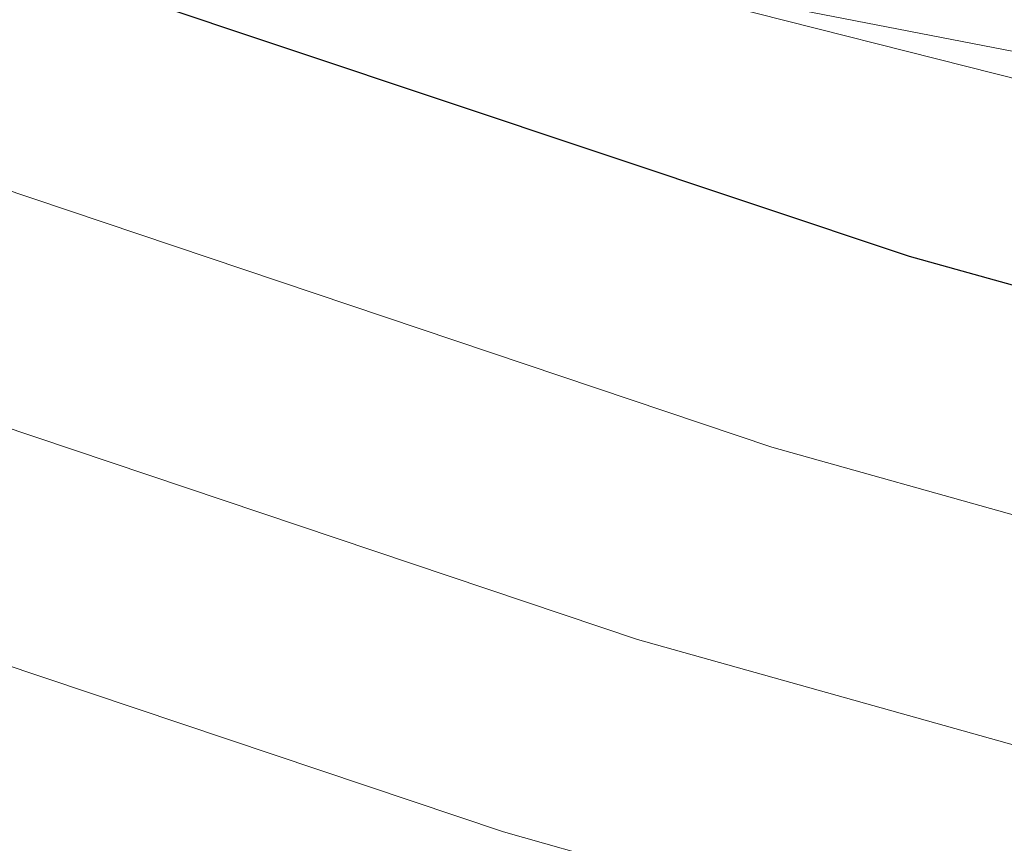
# Model space of a CAD drawing. Extents: x 1926935 to 1928139, y 199322 to 200300.
# Tile 543 of 656: x 1927613.62 to 1927618.6, y 199607.21 to 199611.37. Entities that reach past the tile are written whole.
import ezdxf

# ---------------------------------------------------------------- set-up
doc = ezdxf.new("R2010")
doc.units = 0
doc.header["$MEASUREMENT"] = 0
doc.linetypes.add('DGN Style 2', pattern=[14.030763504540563, 8.418458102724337, -5.612305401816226])
doc.linetypes.add('DGN Style 3', pattern=[19.64306890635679, 14.03076350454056, -5.612305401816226])
for name, color, linetype, lineweight in [('DT_X_Contour_Major', 132, 'DGN Style 3', 30), ('DT_X_Contour_Minor', 136, 'DGN Style 3', 0), ('DT_X_Terrain_Ground_Line', 92, 'DGN Style 3', 13), ('SV_X_Toe_of_Slope', 193, 'DGN Style 2', 0)]:
    doc.layers.add(name, color=color, linetype=linetype, lineweight=lineweight)

# ---------------------------------------------------------------- blocks, each defined once
blk = doc.blocks.new('*U2117', base_point=(1927600.1255, 199832.7095, 682.6088333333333))
at = {"layer": 'DT_X_Contour_Major', "elevation": 680.0000000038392, "flags": 128}
blk.add_lwpolyline([(1927642.007924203, 199604.0119750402), (1927622.277120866, 199609.0113233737), (1927618.117292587, 199610.1733373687), (1927614.093866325, 199611.5168014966), (1927610.206842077, 199613.0417157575), (1927606.456219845, 199614.7480801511), (1927589.271587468, 199623.1344976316), (1927589.082197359, 199623.4462624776), (1927589.041786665, 199623.5099564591), (1927589.001721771, 199623.5674248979), (1927588.962002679, 199623.6186677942), (1927588.922629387, 199623.6636851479), (1927588.818095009, 199623.7754307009), (1927588.777628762, 199623.8378474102), (1927588.734630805, 199623.9412883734), (1927588.689101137, 199624.0857535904), (1927588.641039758, 199624.2712430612), (1927588.509500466, 199624.8205806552), (1927588.448847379, 199624.995790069), (1927588.365542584, 199625.1094151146), (1927588.259586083, 199625.1614557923), (1927588.130977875, 199625.1519121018), (1927587.757820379, 199625.0443497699), (1927587.473187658, 199625.1699599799), (1927586.89915762, 199625.6274623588), (1927586.035730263, 199626.4168569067), (1927584.882905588, 199627.5381436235), (1927581.422843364, 199630.9707644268), (1927580.258302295, 199632.3015743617), (1927579.359725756, 199633.719538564), (1927578.727113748, 199635.2246570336), (1927578.360466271, 199636.8169297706), (1927577.384905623, 199643.6397721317), (1927577.262206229, 199644.4781007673), (1927577.248866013, 199644.5270888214), (1927577.247957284, 199644.5380283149), (1927577.249050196, 199644.5471924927), (1927577.26306575, 199644.5719179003), (1927583.126296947, 199654.0010588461), (1927583.53979325, 199655.6609987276), (1927583.682506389, 199656.1120341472), (1927583.933433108, 199656.7537375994), (1927584.292573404, 199657.5861090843), (1927584.759927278, 199658.6091486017), (1927586.150489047, 199661.5914780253), (1927586.572073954, 199662.8712644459), (1927586.793907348, 199664.4738766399), (1927586.81598923, 199666.3993146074), (1927586.638319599, 199668.6475783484), (1927585.898198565, 199675.0733826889), (1927585.71963386, 199677.3572672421), (1927585.73903052, 199679.3895676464), (1927585.956388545, 199681.1702839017), (1927586.371707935, 199682.699416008), (1927587.743174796, 199686.4416560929), (1927588.154214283, 199687.827324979), (1927588.3587326, 199689.1776515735), (1927588.356729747, 199690.4926358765), (1927588.148205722, 199691.772277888), (1927586.693210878, 199697.6614752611), (1927586.752300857, 199704.5621669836), (1927586.770954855, 199705.9169347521), (1927586.801592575, 199707.023798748), (1927586.844214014, 199707.8827589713), (1927586.898819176, 199708.4938154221), (1927587.181605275, 199710.766970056), (1927584.534176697, 199712.9952252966), (1927583.909472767, 199713.5410406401), (1927583.169973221, 199714.2235201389), (1927582.315678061, 199715.0426637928), (1927581.346587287, 199715.9984716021), (1927576.556307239, 199720.777791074), (1927566.315665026, 199720.921295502), (1927564.367748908, 199720.957961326), (1927562.912847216, 199721.0064569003), (1927561.95095995, 199721.0667822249), (1927561.482087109, 199721.1389372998), (1927560.444380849, 199721.5032637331), (1927559.950844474, 199721.3910034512), (1927559.761800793, 199721.3882113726), (1927559.406185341, 199721.4279466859), (1927558.883998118, 199721.5102093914), (1927558.195239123, 199721.6349994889), (1927556.136452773, 199722.0244762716), (1927555.409920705, 199722.155292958), (1927554.774414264, 199722.25563543), (1927554.229933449, 199722.3255036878), (1927553.776478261, 199722.3648977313), (1927552.688631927, 199722.4293162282), (1927552.17472377, 199722.4433452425), (1927551.448884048, 199722.4371184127), (1927550.511112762, 199722.4106357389), (1927549.361409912, 199722.363897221), (1927546.012960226, 199722.2122533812), (1927544.600023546, 199722.148887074), (1927542.872550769, 199722.0725210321), (1927540.830541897, 199721.9831552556), (1927538.473996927, 199721.8807897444), (1927531.770495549, 199721.5904820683), (1927529.396679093, 199721.5094889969), (1927527.302855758, 199721.4842405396), (1927525.489025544, 199721.5147366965), (1927523.955188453, 199721.6009774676), (1927520.23828037, 199721.9052790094), (1927518.791267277, 199721.9415773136), (1927517.237909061, 199721.8222460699), (1927515.578205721, 199721.5472852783), (1927513.812157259, 199721.1166949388), (1927508.960901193, 199719.7609479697), (1927507.221676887, 199719.2571590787), (1927505.642446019, 199718.7626026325), (1927504.223208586, 199718.2772786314), (1927502.963964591, 199717.8011870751), (1927499.819305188, 199716.5439195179), (1927498.726367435, 199716.1006872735), (1927497.80604873, 199715.7139412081), (1927497.058349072, 199715.3836813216), (1927496.483268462, 199715.1099076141), (1927495.1798789, 199714.4551592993), (1927494.719553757, 199714.1976354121), (1927494.316120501, 199713.9161249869), (1927493.969579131, 199713.6106280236), (1927493.679929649, 199713.2811445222), (1927492.983386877, 199712.370539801), (1927492.655065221, 199712.0178919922), (1927492.192507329, 199711.6429021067), (1927491.595713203, 199711.2455701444), (1927490.864682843, 199710.8258961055), (1927488.736286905, 199709.6769758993), (1927487.816139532, 199709.16162046), (1927486.651994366, 199708.4772442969), (1927485.243851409, 199707.6238474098), (1927483.591710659, 199706.601429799), (1927478.860671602, 199703.6496218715), (1927477.231045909, 199702.6351177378), (1927475.890448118, 199701.8054612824), (1927474.838878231, 199701.1606525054), (1927474.076336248, 199700.7006914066), (1927472.428261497, 199699.7205920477), (1927471.864756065, 199699.3635369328), (1927471.410295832, 199699.0274461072), (1927471.064880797, 199698.7123195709), (1927470.828510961, 199698.4181573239), (1927470.343584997, 199697.6616770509), (1927470.079105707, 199697.3719628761), (1927469.649362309, 199697.0701805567), (1927469.054354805, 199696.7563300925), (1927468.294083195, 199696.4304114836), (1927466.04634009, 199695.5452043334), (1927465.277934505, 199695.2453785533), (1927464.658525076, 199695.0098065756), (1927464.188111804, 199694.8384884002), (1927463.866694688, 199694.7314240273), (1927463.208243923, 199694.5315907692), (1927462.984665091, 199694.4715481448), (1927462.807766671, 199694.4412952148), (1927462.677548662, 199694.4408319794), (1927462.594011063, 199694.4701584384), (1927462.433484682, 199694.5880819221), (1927462.266159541, 199694.6932625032), (1927461.8845789, 199694.9203616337), (1927461.288742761, 199695.2693793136), (1927460.478651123, 199695.740315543), (1927458.032732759, 199697.158703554), (1927457.148360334, 199697.6519608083), (1927456.329681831, 199698.067941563), (1927455.57669725, 199698.4066458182), (1927454.889406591, 199698.6680735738), (1927453.144223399, 199699.2621789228), (1927452.300194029, 199699.5772185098), (1927451.076993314, 199700.0767582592), (1927449.474621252, 199700.7607981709), (1927447.493077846, 199701.629338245), (1927441.703400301, 199704.1914453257), (1927439.697366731, 199705.0775725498), (1927438.021524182, 199705.8143739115), (1927436.675872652, 199706.4018494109), (1927435.660412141, 199706.839999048), (1927433.392772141, 199707.8092969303), (1927432.577483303, 199708.0577880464), (1927431.832346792, 199708.0762879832), (1927431.157362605, 199707.8647967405), (1927430.552530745, 199707.4233143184), (1927429.033182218, 199705.9393729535), (1927428.134121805, 199705.1009997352), (1927426.576451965, 199703.6988361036), (1927424.360172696, 199701.732882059), (1927421.485283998, 199699.2031376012), (1927412.940768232, 199691.7054318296), (1927410.025180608, 199689.141381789), (1927407.686804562, 199687.072510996), (1927405.925640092, 199685.4988194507), (1927404.7416872, 199684.4203071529), (1927402.354094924, 199682.2045133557), (1927401.434632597, 199681.4240057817), (1927400.466939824, 199680.7443284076), (1927399.451016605, 199680.1654812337), (1927398.38686294, 199679.6874642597), (1927395.484812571, 199678.5471925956), (1927393.867815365, 199677.6597651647), (1927391.193361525, 199675.8526866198), (1927387.46145105, 199673.1259569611), (1927382.67208394, 199669.4795761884), (1927368.490496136, 199658.5296926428), (1927363.712561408, 199654.841846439), (1927360.014948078, 199651.9907204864), (1927357.397656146, 199649.9763147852), (1927355.860685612, 199648.7986293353), (1927353.202526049, 199646.7737618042), (1927352.120016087, 199645.9270991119), (1927350.866105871, 199644.9057616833), (1927349.4407954, 199643.7097495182), (1927347.844084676, 199642.3390626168), (1927343.35765574, 199638.4509978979), (1927341.806372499, 199637.1116956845), (1927340.51734448, 199636.009837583), (1927339.490571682, 199635.1454235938), (1927338.726054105, 199634.5184537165), (1927337.037014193, 199633.1631261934), (1927336.330730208, 199632.6084910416), (1927335.478658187, 199631.9610812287), (1927334.480798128, 199631.2208967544), (1927333.337150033, 199630.3879376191), (1927327.659953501, 199626.2843207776)], dxfattribs=at)
at = {"layer": 'DT_X_Contour_Minor', "flags": 128}
for points, elevation in [([(1927643.442556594, 199604.7894557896), (1927616.352313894, 199611.6535229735), (1927615.83220839, 199612.4938632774), (1927609.555166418, 199622.5524922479), (1927609.813632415, 199623.6236854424), (1927609.879320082, 199623.9339819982), (1927609.965611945, 199624.4057888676), (1927610.072508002, 199625.0391060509), (1927610.200008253, 199625.8339335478), (1927610.567481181, 199628.1688206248), (1927610.695278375, 199629.3203117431), (1927610.803065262, 199631.0236197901), (1927610.890841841, 199633.2787447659), (1927610.958608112, 199636.0856866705), (1927611.165444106, 199647.167014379), (1927611.208340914, 199649.5824938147), (1927611.241328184, 199651.553059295), (1927611.264405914, 199653.0787108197), (1927611.312733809, 199656.5538962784), (1927611.26605344, 199658.1106203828), (1927611.089766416, 199660.174403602), (1927610.783872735, 199662.7452459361), (1927610.348372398, 199665.8231473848), (1927609.014229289, 199674.7069634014), (1927608.567994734, 199677.7029940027), (1927608.229898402, 199680.0282237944), (1927607.999940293, 199681.6826527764), (1927607.878120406, 199682.6662809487), (1927607.69745167, 199684.3948883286), (1927607.626530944, 199684.9791250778), (1927607.549270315, 199685.4353797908), (1927607.465669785, 199685.7636524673), (1927607.375729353, 199685.9639431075), (1927607.127434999, 199686.3274087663), (1927606.977103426, 199686.7837248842), (1927606.712329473, 199687.8800739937), (1927606.333113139, 199689.6164560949), (1927605.839454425, 199691.9928711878), (1927603.268681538, 199704.5762186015), (1927604.104660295, 199712.9087667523), (1927604.267044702, 199714.4983653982), (1927604.395921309, 199715.6960692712), (1927604.491290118, 199716.5018783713), (1927604.553151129, 199716.9157926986), (1927604.763650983, 199717.9329717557), (1927603.104746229, 199719.0941958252), (1927602.798105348, 199719.3059315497), (1927602.481623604, 199719.5224937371), (1927602.155300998, 199719.7438823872), (1927601.271986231, 199720.3406874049), (1927600.791592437, 199720.687810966), (1927600.012897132, 199721.281577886), (1927598.935900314, 199722.1219881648), (1927597.560601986, 199723.2090418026), (1927590.446506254, 199728.8574599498), (1927586.809410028, 199728.9624803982), (1927586.002333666, 199729.0078345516), (1927585.139860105, 199729.0988882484), (1927584.221989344, 199729.2356414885), (1927583.248721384, 199729.4180942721), (1927580.579477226, 199729.9655677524), (1927579.433170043, 199730.1556366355), (1927577.996181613, 199730.3152381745), (1927576.268511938, 199730.4443723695), (1927574.250161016, 199730.5430392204), (1927568.480316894, 199730.7655276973), (1927566.491217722, 199730.8328981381), (1927564.851303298, 199730.8681431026), (1927563.560573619, 199730.871262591), (1927562.619028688, 199730.8422566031), (1927560.573821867, 199730.7220733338), (1927559.881239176, 199730.6885597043), (1927559.337396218, 199730.6781562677), (1927558.942292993, 199730.6908630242), (1927558.695929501, 199730.7266799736), (1927557.893292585, 199730.9477495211), (1927556.737045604, 199730.4526417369), (1927556.478854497, 199730.3504232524), (1927556.199815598, 199730.2559568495), (1927555.899928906, 199730.1692425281), (1927555.579194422, 199730.0902802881), (1927554.696105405, 199729.8900504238), (1927554.371509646, 199729.8309394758), (1927554.060039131, 199729.80377903), (1927553.761693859, 199729.8085690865), (1927553.476473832, 199729.8453096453), (1927552.733387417, 199729.9858851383), (1927552.479363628, 199730.0326153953), (1927552.274607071, 199730.0673745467), (1927552.119117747, 199730.0901625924), (1927552.012895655, 199730.1009795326), (1927551.795326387, 199730.1138632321), (1927551.692544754, 199730.116669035), (1927551.547376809, 199730.115423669), (1927551.359822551, 199730.1101271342), (1927551.129881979, 199730.1007794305), (1927550.460192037, 199730.0704506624), (1927549.705914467, 199730.0373499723), (1927547.945349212, 199729.9607944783), (1927545.178496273, 199729.8407841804), (1927541.405355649, 199729.6773190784), (1927530.001930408, 199729.1834724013), (1927526.222548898, 199729.024509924), (1927523.436973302, 199728.9180075), (1927521.645203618, 199728.8639651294), (1927520.847239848, 199728.862382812), (1927520.044411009, 199728.9281100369), (1927519.731865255, 199728.935950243), (1927519.396349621, 199728.9101754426), (1927519.037864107, 199728.8507856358), (1927518.656408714, 199728.7577808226), (1927517.608567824, 199728.4649479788), (1927516.95667873, 199728.2456940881), (1927515.786892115, 199727.8075570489), (1927514.099207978, 199727.1505368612), (1927511.89362632, 199726.2746335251), (1927505.321545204, 199723.6470470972), (1927503.037394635, 199722.7207279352), (1927501.114003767, 199721.9124602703), (1927499.551372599, 199721.2222441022), (1927498.34950113, 199720.6500794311), (1927495.62552348, 199719.2817089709), (1927494.663481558, 199718.7435050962), (1927493.820339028, 199718.1551713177), (1927493.096095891, 199717.516707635), (1927492.490752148, 199716.8281140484), (1927491.035034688, 199714.925024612), (1927490.348869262, 199714.1880195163), (1927489.382161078, 199713.4043213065), (1927488.134910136, 199712.5739299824), (1927486.607116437, 199711.6968455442), (1927482.158942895, 199709.2956962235), (1927480.635617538, 199708.4680324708), (1927479.401771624, 199707.7859032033), (1927478.457405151, 199707.249308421), (1927477.80251812, 199706.8582481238), (1927476.442125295, 199706.0094666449), (1927475.924298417, 199705.688470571), (1927475.391112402, 199705.3620684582), (1927474.842567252, 199705.0302603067), (1927474.278662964, 199704.6930461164), (1927471.611271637, 199703.1067658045), (1927473.264684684, 199704.8512015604), (1927473.602409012, 199705.2047488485), (1927473.906976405, 199705.5177753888), (1927474.178386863, 199705.7902811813), (1927474.416640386, 199706.0222662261), (1927475.007773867, 199706.5868653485), (1927475.2028451, 199706.7759543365), (1927475.344708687, 199706.9197719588), (1927475.433364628, 199707.0183182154), (1927475.468812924, 199707.0715931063), (1927475.510087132, 199707.2145760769), (1927475.157127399, 199707.5451391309), (1927475.088966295, 199707.6091068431), (1927475.035751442, 199707.6593400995), (1927474.997482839, 199707.6958389), (1927474.974160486, 199707.7186032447), (1927474.900197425, 199707.7927897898), (1927474.800067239, 199707.799463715), (1927474.709923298, 199707.7324347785), (1927474.48240441, 199707.5284877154), (1927474.117510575, 199707.1876225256), (1927473.615241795, 199706.7098392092), (1927472.092691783, 199705.2531928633), (1927471.557105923, 199704.7410693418), (1927471.09226085, 199704.2971835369), (1927470.698156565, 199703.9215354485), (1927470.374793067, 199703.6141250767), (1927469.606811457, 199702.8853477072), (1927469.352430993, 199702.6457683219), (1927469.165275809, 199702.4736131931), (1927469.045345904, 199702.3688823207), (1927468.99264128, 199702.3315757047), (1927468.94172932, 199702.3219904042), (1927468.874428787, 199702.2720477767), (1927468.710711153, 199702.1294088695), (1927468.450576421, 199701.8940736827), (1927468.09402459, 199701.5660422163), (1927467.014663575, 199700.5676965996), (1927466.606514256, 199700.1892559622), (1927466.191587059, 199699.8026932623), (1927465.769881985, 199699.4080084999), (1927465.341399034, 199699.0052016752), (1927464.18974066, 199697.920220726), (1927463.765334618, 199697.6081965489), (1927463.355860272, 199697.4858597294), (1927462.961317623, 199697.5532102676), (1927462.58170667, 199697.8102481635), (1927461.589319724, 199698.7485990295), (1927461.220165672, 199699.100948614), (1927460.856993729, 199699.4542342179), (1927460.499803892, 199699.8084558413), (1927460.148596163, 199700.163613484), (1927459.220018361, 199701.1119485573), (1927458.913354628, 199701.4245638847), (1927458.689796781, 199701.6511585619), (1927458.54934482, 199701.7917325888), (1927458.491998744, 199701.8462859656), (1927458.449883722, 199701.8770674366), (1927458.401700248, 199701.9255598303), (1927458.28873609, 199702.047950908), (1927458.110991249, 199702.2442406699), (1927457.868465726, 199702.5144291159), (1927457.135356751, 199703.3334632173), (1927456.82776275, 199703.6737400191), (1927456.454812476, 199704.0802948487), (1927456.016505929, 199704.5531277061), (1927455.51284311, 199705.0922385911), (1927454.082600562, 199706.6182383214), (1927453.610325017, 199707.119116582), (1927453.266180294, 199707.4772515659), (1927453.05016639, 199707.6926432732), (1927452.962283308, 199707.7652917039), (1927452.851134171, 199707.7712500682), (1927452.816679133, 199707.7345880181), (1927452.798919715, 199707.7175648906), (1927452.760407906, 199707.682207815), (1927452.701143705, 199707.6285167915), (1927452.621127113, 199707.55649182), (1927452.199294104, 199707.1775960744), (1927452.219305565, 199707.0654582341), (1927452.266400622, 199706.9983844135), (1927452.399109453, 199706.8452220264), (1927452.617432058, 199706.6059710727), (1927452.921368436, 199706.2806315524), (1927453.846017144, 199705.2982747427), (1927454.19327361, 199704.9264565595), (1927454.541556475, 199704.5477696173), (1927454.89086574, 199704.162213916), (1927455.241201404, 199703.7697894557), (1927456.878496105, 199701.922448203), (1927453.480065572, 199703.0793615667), (1927452.715933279, 199703.3524516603), (1927451.880006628, 199703.6759019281), (1927450.972285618, 199704.04971237), (1927449.99277025, 199704.4738829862), (1927447.285003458, 199705.6721515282), (1927446.159621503, 199706.1665940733), (1927444.814300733, 199706.751220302), (1927443.249041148, 199707.4260302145), (1927441.463842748, 199708.1910238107), (1927436.410061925, 199710.3512516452), (1927434.593066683, 199710.905051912), (1927432.932416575, 199710.9462818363), (1927431.428111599, 199710.474941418), (1927430.080151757, 199709.4910306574), (1927426.694052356, 199706.1838415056), (1927425.226041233, 199704.7854533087), (1927423.361582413, 199703.0706805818), (1927421.100675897, 199701.039523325), (1927418.443321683, 199698.6919815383), (1927410.828446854, 199692.010024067), (1927408.230074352, 199689.724941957), (1927406.146112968, 199687.8811637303), (1927404.576562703, 199686.4786893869), (1927403.521423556, 199685.5175189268), (1927401.393600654, 199683.5428028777), (1927400.574175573, 199682.8472143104), (1927399.711767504, 199682.2414856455), (1927398.806376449, 199681.7256168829), (1927397.858002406, 199681.2996080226), (1927395.271694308, 199680.2833975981), (1927393.714712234, 199679.40302276), (1927390.983497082, 199677.5240560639), (1927387.078048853, 199674.6464975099), (1927381.998367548, 199670.770347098), (1927366.886906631, 199659.102490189), (1927361.823230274, 199655.1938164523), (1927357.965796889, 199652.2186879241), (1927355.314606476, 199650.1771046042), (1927353.869659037, 199649.0690664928), (1927351.624789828, 199647.3590251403), (1927350.666457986, 199646.6057568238), (1927349.475114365, 199645.6284828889), (1927348.050758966, 199644.4272033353), (1927346.39339179, 199643.0019181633), (1927341.663063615, 199638.9024835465), (1927340.049044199, 199637.5077021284), (1927338.754732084, 199636.3979338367), (1927337.780127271, 199635.5731786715), (1927337.125229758, 199635.0334366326), (1927335.80511279, 199633.9741420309), (1927335.253096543, 199633.5406512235), (1927334.587135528, 199633.0346497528), (1927333.807229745, 199632.4561376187), (1927332.913379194, 199631.8051148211), (1927328.476205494, 199628.5978168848)], 679.0000000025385), ([(1927640.573291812, 199603.2344942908), (1927621.466515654, 199608.0757279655), (1927617.42057155, 199609.2096185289), (1927613.471357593, 199610.5364757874), (1927609.618873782, 199612.0562997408), (1927605.863120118, 199613.7690903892), (1927595.976750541, 199618.5938210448), (1927592.715882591, 199620.1873614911), (1927590.348055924, 199621.3494348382), (1927588.873270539, 199622.0800410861), (1927588.291526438, 199622.3791802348), (1927587.930930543, 199622.6015951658), (1927587.346401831, 199622.9442641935), (1927585.863262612, 199623.8054600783), (1927583.481512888, 199625.1851828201), (1927580.201152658, 199627.083432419), (1927566.987221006, 199634.7259119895), (1927564.642080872, 199636.0782204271), (1927563.219957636, 199636.8937258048), (1927562.7208513, 199637.1724281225), (1927562.620590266, 199637.19989689), (1927562.583292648, 199637.213026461), (1927562.546595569, 199637.2318135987), (1927562.510499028, 199637.2562583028), (1927562.475003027, 199637.2863605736), (1927562.381147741, 199637.3741767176), (1927562.273968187, 199637.4589369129), (1927562.022820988, 199637.6473553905), (1927561.088623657, 199638.3351671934), (1927558.236980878, 199640.4238000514), (1927559.588042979, 199639.559678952), (1927559.689592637, 199639.4971711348), (1927559.694190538, 199639.4984020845), (1927559.226290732, 199639.8216094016), (1927559.085796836, 199640.0688147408), (1927558.94597461, 199640.6167525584), (1927558.806824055, 199641.4654228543), (1927558.66834517, 199642.6148256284), (1927558.299963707, 199646.0808763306), (1927558.133048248, 199647.3771002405), (1927557.90858797, 199648.6662339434), (1927557.626582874, 199649.9482774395), (1927557.287032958, 199651.2232307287), (1927556.304840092, 199654.6136525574), (1927555.992805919, 199655.7416897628), (1927555.793348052, 199656.5829850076), (1927555.706466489, 199657.1375382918), (1927555.732161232, 199657.4053496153), (1927555.950782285, 199657.7371905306), (1927556.095483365, 199657.8884578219), (1927556.365620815, 199658.0933790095), (1927556.761194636, 199658.3519540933), (1927557.282204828, 199658.6641830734), (1927558.838813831, 199659.5683322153), (1927559.436170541, 199660.2275283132), (1927560.060783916, 199661.5270047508), (1927560.712653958, 199663.4667615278), (1927561.391780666, 199666.0467986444), (1927564.624637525, 199679.5809593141), (1927564.825823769, 199680.2272426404), (1927564.870815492, 199680.3665638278), (1927564.919567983, 199680.5075488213), (1927564.972081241, 199680.6501976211), (1927565.028355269, 199680.7945102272), (1927565.183433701, 199681.1815622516), (1927565.357620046, 199681.4829765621), (1927565.76387026, 199682.0969304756), (1927566.402184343, 199683.0234239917), (1927567.272562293, 199684.2624571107), (1927571.875808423, 199690.7738707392), (1927571.647874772, 199692.6838883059), (1927571.61499063, 199693.2314733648), (1927571.614024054, 199694.0556495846), (1927571.644975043, 199695.156416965), (1927571.707843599, 199696.5337755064), (1927572.075704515, 199703.6068280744), (1927566.462097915, 199709.1704581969), (1927565.382154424, 199710.244616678), (1927564.548155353, 199711.0826792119), (1927563.960100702, 199711.6846457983), (1927563.617990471, 199712.0505164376), (1927562.59534637, 199713.2070222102), (1927558.617842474, 199714.1280298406), (1927557.871182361, 199714.3012349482), (1927557.33584655, 199714.4261327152), (1927557.01183504, 199714.5027231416), (1927556.899147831, 199714.5310062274), (1927556.866364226, 199714.5502768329), (1927553.53925071, 199714.7472969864), (1927552.632891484, 199714.7714433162), (1927551.339719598, 199714.759445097), (1927549.659735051, 199714.7113023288), (1927547.592937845, 199714.6270150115), (1927541.565728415, 199714.3540561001), (1927539.494132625, 199714.2604241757), (1927537.799752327, 199714.1842475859), (1927536.48258752, 199714.1255263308), (1927535.542638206, 199714.0842604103), (1927533.53906069, 199713.9974917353), (1927532.570809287, 199713.9944680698), (1927531.168738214, 199714.0504735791), (1927529.332847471, 199714.1655082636), (1927527.063137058, 199714.3395721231), (1927520.43214973, 199714.8824479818), (1927517.876109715, 199714.9543140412), (1927515.181230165, 199714.7627553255), (1927512.347511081, 199714.3077718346), (1927509.374952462, 199713.5893635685), (1927501.263010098, 199711.3223751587), (1927498.590719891, 199710.5753930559), (1927496.657806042, 199710.0346880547), (1927495.46426855, 199709.7002601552), (1927495.010107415, 199709.5721093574), (1927494.784846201, 199709.5054100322), (1927494.690017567, 199709.4733900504), (1927494.57447758, 199709.4273545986), (1927494.438226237, 199709.3673036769), (1927494.281263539, 199709.2932372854), (1927493.835081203, 199709.0770396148), (1927493.345599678, 199708.7920452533), (1927492.211791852, 199708.0992104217), (1927490.433657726, 199706.9985351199), (1927488.0111973, 199705.4900193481), (1927480.692201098, 199700.9235233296), (1927478.248571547, 199699.4001147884), (1927476.406930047, 199698.2547611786), (1927475.167276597, 199697.4874625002), (1927474.529611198, 199697.0982187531), (1927473.631820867, 199696.5643086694), (1927473.324850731, 199696.3698025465), (1927473.077283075, 199696.1867167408), (1927472.889117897, 199696.0150512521), (1927472.760355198, 199695.8548060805), (1927472.496191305, 199695.4427127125), (1927472.352115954, 199695.2848906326), (1927472.118012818, 199695.1204944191), (1927471.793881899, 199694.949524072), (1927471.379723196, 199694.7719795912), (1927470.155262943, 199694.289762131), (1927469.583716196, 199694.0800108), (1927468.787421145, 199693.8124199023), (1927467.766377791, 199693.4869894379), (1927466.520586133, 199693.1037194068), (1927462.898810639, 199692.0045465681), (1927461.669026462, 199691.6742851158), (1927460.69600555, 199691.507880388), (1927459.979747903, 199691.5053323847), (1927459.520253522, 199691.6666411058), (1927458.637286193, 199692.3152733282), (1927458.278318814, 199692.5682602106), (1927457.863642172, 199692.8407466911), (1927457.393256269, 199693.1327327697), (1927456.867161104, 199693.4442184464), (1927455.389961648, 199694.3008463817), (1927454.8558496, 199694.5987464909), (1927454.36141305, 199694.8499758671), (1927453.906651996, 199695.05453451), (1927453.491566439, 199695.21242242), (1927452.437572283, 199695.5712292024), (1927451.745066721, 199695.8423718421), (1927450.458045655, 199696.3866946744), (1927448.576509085, 199697.2041976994), (1927446.10045701, 199698.294880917), (1927438.704964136, 199701.567609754), (1927436.231476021, 199702.6616047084), (1927434.357631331, 199703.4890429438), (1927433.083430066, 199704.0499244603), (1927432.408872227, 199704.3442492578), (1927431.409575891, 199704.7737064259), (1927430.655819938, 199704.5409336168), (1927429.144024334, 199703.5205223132), (1927426.874189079, 199701.7124725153), (1927423.846314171, 199699.1167842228), (1927414.76126155, 199691.1447641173), (1927411.656133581, 199688.4137791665), (1927409.15453914, 199686.1998393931), (1927407.256478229, 199684.5029447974), (1927405.961950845, 199683.323095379), (1927403.314589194, 199680.8662238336), (1927402.295089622, 199680.0007972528), (1927401.222112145, 199679.2471711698), (1927400.095656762, 199678.6053455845), (1927398.915723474, 199678.0753204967), (1927395.697930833, 199676.8109875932), (1927394.020918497, 199675.9165075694), (1927391.403225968, 199674.1813171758), (1927387.844853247, 199671.6054164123), (1927383.345800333, 199668.1888052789), (1927370.094085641, 199657.9568950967), (1927365.601892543, 199654.4898764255), (1927362.064099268, 199651.7627530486), (1927359.480705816, 199649.7755249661), (1927357.851712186, 199648.5281921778), (1927354.780262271, 199646.1884984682), (1927353.573574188, 199645.2484414), (1927352.257097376, 199644.1830404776), (1927350.830831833, 199642.9922957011), (1927349.294777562, 199641.6762070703), (1927345.052247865, 199637.9995122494), (1927343.5637008, 199636.7156892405), (1927342.279956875, 199635.6217413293), (1927341.201016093, 199634.717668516), (1927340.326878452, 199634.0034708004), (1927338.268915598, 199632.352110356), (1927337.408363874, 199631.6763308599), (1927336.370180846, 199630.8875127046), (1927335.154366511, 199629.9856558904), (1927333.760920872, 199628.970760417), (1927326.843701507, 199623.9708246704)], 681.0000000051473), ([(1927639.13865942, 199602.4570135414), (1927620.655910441, 199607.1401325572), (1927616.742106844, 199608.2369902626), (1927612.921874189, 199609.520512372), (1927609.195212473, 199610.9906988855), (1927605.562121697, 199612.6475498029), (1927595.998640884, 199617.3147047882), (1927592.826215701, 199618.8673378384), (1927590.481550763, 199620.0248707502), (1927588.96464607, 199620.7873035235), (1927588.275501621, 199621.1546361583), (1927587.541463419, 199621.6073896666), (1927586.849348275, 199622.0169907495), (1927585.323531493, 199622.9062288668), (1927582.964013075, 199624.2751040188), (1927570.143937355, 199631.6924980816), (1927566.964219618, 199633.5255150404), (1927564.645208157, 199634.8479045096), (1927563.186902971, 199635.6596664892), (1927562.58930406, 199635.9608009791), (1927562.143315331, 199636.0829896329), (1927561.977405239, 199636.1413935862), (1927561.814166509, 199636.224963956), (1927561.653599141, 199636.3337007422), (1927561.495703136, 199636.4676039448), (1927561.078208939, 199636.8582343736), (1927560.601444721, 199637.2352710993), (1927559.484272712, 199638.073408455), (1927557.726692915, 199639.3726464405), (1927555.328705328, 199641.132985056), (1927542.643811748, 199650.4238000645), (1927547.770719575, 199647.1415307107), (1927548.689740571, 199646.5551743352), (1927549.249557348, 199646.2027920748), (1927549.450169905, 199646.0843839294), (1927549.291578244, 199646.199949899), (1927547.713340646, 199647.2851973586), (1927548.122933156, 199647.0715888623), (1927548.237469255, 199647.01757007), (1927548.393790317, 199646.956732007), (1927548.484022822, 199647.0682925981), (1927548.671596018, 199647.4346343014), (1927548.956509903, 199648.055757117), (1927549.338764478, 199648.9316610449), (1927550.487897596, 199651.6071130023), (1927550.902400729, 199652.5766992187), (1927551.28406029, 199653.4788688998), (1927551.632876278, 199654.3136220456), (1927551.948848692, 199655.0809586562), (1927552.747650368, 199657.037300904), (1927552.98029355, 199657.6914170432), (1927553.079121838, 199658.186508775), (1927553.044135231, 199658.5225760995), (1927552.875333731, 199658.6996190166), (1927552.246776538, 199658.9597009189), (1927552.026867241, 199659.0505967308), (1927551.838557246, 199659.1282227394), (1927551.681846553, 199659.192578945), (1927551.556735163, 199659.2436653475), (1927551.26523719, 199659.3622026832), (1927551.112556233, 199659.2676251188), (1927550.873136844, 199658.8949894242), (1927550.546979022, 199658.244295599), (1927550.134082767, 199657.3155436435), (1927548.004843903, 199652.3325655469), (1927545.070197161, 199657.9508789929), (1927544.535320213, 199659.0310329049), (1927544.188395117, 199659.8636460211), (1927544.029421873, 199660.4487183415), (1927544.058400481, 199660.7862498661), (1927544.386279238, 199661.3562795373), (1927544.662697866, 199661.7450184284), (1927545.246044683, 199662.4837128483), (1927546.136319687, 199663.5723627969), (1927547.33352288, 199665.0109682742), (1927550.935302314, 199669.3138569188), (1927552.200096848, 199670.8584032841), (1927553.293145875, 199672.2648758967), (1927554.214449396, 199673.5332747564), (1927554.964007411, 199674.6635998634), (1927558.061205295, 199679.6162782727), (1927558.150956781, 199681.0514401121), (1927558.161261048, 199681.3314006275), (1927558.153708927, 199681.5562128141), (1927558.128300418, 199681.7258766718), (1927558.085035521, 199681.8403922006), (1927557.945853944, 199682.0722358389), (1927557.9267831, 199682.1859332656), (1927557.973956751, 199682.3531428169), (1927558.087374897, 199682.5738644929), (1927558.267037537, 199682.8480982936), (1927559.260033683, 199684.2527176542), (1927558.55645949, 199690.1484643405), (1927558.413698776, 199691.3238804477), (1927558.286948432, 199692.3233801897), (1927558.176208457, 199693.1469635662), (1927558.081478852, 199693.7946305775), (1927557.676764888, 199696.406605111), (1927557.014171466, 199697.3473788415), (1927556.757176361, 199697.6786984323), (1927556.270159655, 199698.2694684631), (1927555.553121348, 199699.1196889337), (1927554.60606144, 199700.2293598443), (1927549.649731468, 199706.0132084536), (1927549.28475921, 199706.2427739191), (1927549.181024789, 199706.3036030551), (1927549.026238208, 199706.3877052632), (1927548.820399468, 199706.4950805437), (1927548.563508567, 199706.6257288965), (1927547.24556266, 199707.2897250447), (1927546.524895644, 199707.6130897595), (1927539.608180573, 199707.3653820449), (1927538.207926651, 199707.3148296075), (1927536.971471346, 199707.2693327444), (1927535.898814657, 199707.2288914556), (1927534.989956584, 199707.1935057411), (1927532.784733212, 199707.1058846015), (1927532.014210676, 199707.0802155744), (1927531.356560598, 199707.0689243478), (1927530.811782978, 199707.0720109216), (1927530.379877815, 199707.0894752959), (1927529.378627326, 199707.1552173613), (1927528.765833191, 199707.2000611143), (1927527.678388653, 199707.2852858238), (1927526.116293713, 199707.4108914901), (1927524.079548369, 199707.5768781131), (1927518.01536025, 199708.0733503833), (1927515.775384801, 199708.1663438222), (1927513.603599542, 199708.072969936), (1927511.500004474, 199707.7932287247), (1927509.464599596, 199707.3271201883), (1927504.12777351, 199705.8356743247), (1927502.238079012, 199705.3052697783), (1927500.571615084, 199704.8326405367), (1927499.128381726, 199704.4177866), (1927497.908378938, 199704.0607079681), (1927494.952678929, 199703.1855320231), (1927493.708412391, 199702.7653910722), (1927492.192387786, 199702.1613501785), (1927490.404605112, 199701.373409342), (1927488.34506437, 199700.4015685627), (1927482.490611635, 199697.5647932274), (1927480.513252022, 199696.5988074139), (1927478.972012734, 199695.8284314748), (1927477.866893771, 199695.2536654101), (1927477.197895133, 199694.8745092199), (1927475.995392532, 199694.1242392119), (1927475.593907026, 199693.8739449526), (1927475.291327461, 199693.6857646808), (1927475.087653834, 199693.5596983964), (1927474.982886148, 199693.4957460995), (1927474.835380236, 199693.408025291), (1927474.784945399, 199693.3760681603), (1927474.744270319, 199693.3459873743), (1927474.713354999, 199693.3177829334), (1927474.692199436, 199693.2914548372), (1927474.648797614, 199693.223748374), (1927474.6251262, 199693.197818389), (1927474.586663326, 199693.1708082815), (1927474.533408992, 199693.1427180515), (1927474.465363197, 199693.1135476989), (1927474.264185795, 199693.0343199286), (1927473.889497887, 199692.9146430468), (1927472.916317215, 199692.6150332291), (1927471.344643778, 199692.1354904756), (1927469.174477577, 199691.4760147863), (1927462.589377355, 199689.4775023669), (1927460.353387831, 199688.8770220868), (1927458.584244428, 199688.5744655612), (1927457.281947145, 199688.56983279), (1927456.44649598, 199688.8631237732), (1927454.841087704, 199690.0424647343), (1927454.290478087, 199690.4432579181), (1927453.842705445, 199690.7611317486), (1927453.497769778, 199690.9960862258), (1927453.255671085, 199691.1481213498), (1927452.747190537, 199691.4429892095), (1927452.563338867, 199691.5455321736), (1927452.393144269, 199691.6320101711), (1927452.236606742, 199691.7024232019), (1927452.093726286, 199691.7567712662), (1927451.730921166, 199691.8802794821), (1927451.492547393, 199691.973612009), (1927451.049529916, 199692.1609784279), (1927450.401868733, 199692.4423787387), (1927449.549563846, 199692.8178129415), (1927447.00389254, 199693.944349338), (1927445.870048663, 199694.4422968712), (1927444.377770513, 199695.0912371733), (1927442.527058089, 199695.8911702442), (1927440.317911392, 199696.8420960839), (1927433.948941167, 199699.5792220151), (1927431.487691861, 199700.1514154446), (1927428.88067161, 199699.8151512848), (1927426.127880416, 199698.5704295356), (1927423.229318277, 199696.4172501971), (1927415.305457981, 199689.4641618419), (1927412.569169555, 199687.0562133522), (1927410.303199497, 199685.0471841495), (1927408.507547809, 199683.4370742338), (1927407.182214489, 199682.2258836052), (1927404.275083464, 199679.5279343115), (1927403.155546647, 199678.577588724), (1927401.977284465, 199677.7500139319), (1927400.740296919, 199677.0452099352), (1927399.444584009, 199676.4631767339), (1927395.911049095, 199675.0747825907), (1927394.174021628, 199674.1732499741), (1927391.613090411, 199672.5099477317), (1927388.228255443, 199670.0848758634), (1927384.019516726, 199666.8980343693), (1927371.697675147, 199657.3840975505), (1927367.491223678, 199654.1379064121), (1927364.113250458, 199651.5347856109), (1927361.563755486, 199649.5747351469), (1927359.842738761, 199648.2577550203), (1927356.357998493, 199645.6032351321), (1927355.02713229, 199644.5697836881), (1927353.648088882, 199643.460319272), (1927352.220868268, 199642.2748418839), (1927350.745470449, 199641.0133515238), (1927346.746839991, 199637.5480266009), (1927345.321029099, 199636.3196827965), (1927344.042569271, 199635.2336450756), (1927342.911460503, 199634.2899134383), (1927341.927702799, 199633.4884878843), (1927339.500817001, 199631.5410945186), (1927338.48599754, 199630.7441706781), (1927337.261703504, 199629.8139441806), (1927335.827934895, 199628.7504150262), (1927334.184691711, 199627.553583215), (1927326.027449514, 199621.6573285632)], 682.0000000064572), ([(1927637.704027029, 199601.679532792), (1927619.845305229, 199606.2045371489), (1927616.06364214, 199607.2643619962), (1927612.372390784, 199608.5045489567), (1927608.771551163, 199609.9250980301), (1927605.261123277, 199611.5260092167), (1927596.020531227, 199616.0355885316), (1927592.936548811, 199617.5473141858), (1927590.615045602, 199618.7003066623), (1927589.0560216, 199619.494565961), (1927588.259476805, 199619.930092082), (1927587.151996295, 199620.6131841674), (1927586.352294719, 199621.0897173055), (1927584.783800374, 199622.0069976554), (1927582.446513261, 199623.3650252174), (1927579.340433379, 199625.1637999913), (1927570.03249667, 199630.548195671), (1927566.94121823, 199632.3251180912), (1927564.648335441, 199633.6175885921), (1927563.153848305, 199634.4256071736), (1927562.45775682, 199634.7491738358), (1927561.666040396, 199634.9660823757), (1927561.371517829, 199635.0697607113), (1927561.081737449, 199635.2181143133), (1927560.796699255, 199635.4111431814), (1927560.516403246, 199635.6488473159), (1927559.775270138, 199636.3422920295), (1927559.199928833, 199636.8131108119), (1927558.029754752, 199637.7054836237), (1927556.264747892, 199639.0194104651), (1927553.904908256, 199640.754891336), (1927546.818892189, 199645.9449123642), (1927544.402586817, 199647.6550563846), (1927542.46818275, 199648.8929726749), (1927541.015679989, 199649.6586612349), (1927540.045078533, 199649.9521220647), (1927536.640041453, 199650.2197412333), (1927537.560464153, 199654.9145602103), (1927537.738322, 199655.8981148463), (1927537.877428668, 199656.8367134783), (1927537.977784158, 199657.7303561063), (1927538.03938847, 199658.5790427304), (1927538.151998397, 199660.7822657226), (1927538.367518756, 199661.7319463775), (1927538.929622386, 199662.9285710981), (1927539.838309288, 199664.3721398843), (1927541.093579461, 199666.0626527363), (1927547.760201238, 199674.5279155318), (1927547.712582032, 199675.0757124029), (1927547.699370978, 199675.2200586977), (1927547.623654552, 199675.9766325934), (1927547.463776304, 199677.5309828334), (1927545.223763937, 199685.9813941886), (1927544.954481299, 199687.0100794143), (1927544.77445834, 199687.7111152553), (1927544.683695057, 199688.0845017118), (1927544.468405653, 199689.0624566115), (1927544.017819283, 199689.8321888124), (1927543.819659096, 199690.1453114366), (1927543.418286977, 199690.7547940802), (1927542.813702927, 199691.6606367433), (1927542.005906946, 199692.8628394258), (1927537.762031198, 199699.1646253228), (1927537.519598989, 199699.1917893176), (1927537.450041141, 199699.2127093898), (1927537.345267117, 199699.2638278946), (1927537.205276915, 199699.3451448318), (1927537.030070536, 199699.4566602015), (1927536.130269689, 199700.0475282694), (1927535.022866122, 199700.5630482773), (1927534.754580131, 199700.6911858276), (1927534.341696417, 199700.9017786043), (1927528.235741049, 199700.6591679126), (1927526.962132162, 199700.622131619), (1927525.758143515, 199700.6149987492), (1927524.623775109, 199700.6377693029), (1927523.559026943, 199700.6904432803), (1927520.812525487, 199700.8707784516), (1927519.774883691, 199700.9411217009), (1927518.721834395, 199701.0169000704), (1927517.653377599, 199701.09811356), (1927516.569513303, 199701.1847621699), (1927513.65866518, 199701.4230719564), (1927512.583462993, 199701.4677093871), (1927511.540992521, 199701.4228893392), (1927510.531253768, 199701.288611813), (1927509.55424673, 199701.0648768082), (1927506.992536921, 199700.3489734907), (1927505.885438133, 199700.0351465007), (1927504.485424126, 199699.6305930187), (1927502.792494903, 199699.1353130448), (1927500.80665046, 199698.5493065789), (1927495.120511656, 199696.8656540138), (1927493.013868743, 199696.1964877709), (1927490.958544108, 199695.4517284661), (1927488.95453775, 199694.6313760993), (1927487.001849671, 199693.7354306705), (1927481.863105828, 199691.2454521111), (1927480.08861392, 199690.3930697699), (1927478.619196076, 199689.7034066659), (1927477.454852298, 199689.1764627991), (1927476.595582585, 199688.8122381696), (1927474.710962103, 199688.0579314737), (1927473.965936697, 199687.8245293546), (1927473.144325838, 199687.6900530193), (1927472.246129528, 199687.6545024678), (1927471.271347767, 199687.7178777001), (1927468.5698158, 199688.0187793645), (1927467.469156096, 199688.0524992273), (1927466.193325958, 199687.9279825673), (1927464.742325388, 199687.6452293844), (1927463.116154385, 199687.2042396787), (1927458.546137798, 199685.8172850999), (1927456.976975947, 199685.413337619), (1927455.697002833, 199685.2417111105), (1927454.706218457, 199685.3024055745), (1927454.004622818, 199685.5954210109), (1927452.519286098, 199686.6865568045), (1927451.995154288, 199687.0279545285), (1927451.536761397, 199687.2337958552), (1927451.144107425, 199687.3040807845), (1927450.817192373, 199687.2388093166), (1927450.033070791, 199686.8840102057), (1927449.76595048, 199686.8130396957), (1927449.552680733, 199686.8662274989), (1927449.39326155, 199687.0435736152), (1927449.28769293, 199687.3450780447), (1927449.077977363, 199688.314634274), (1927448.610982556, 199688.8038923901), (1927447.367284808, 199689.5444995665), (1927445.346884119, 199690.536455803), (1927442.54978049, 199691.7797610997), (1927434.055233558, 199695.4303739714), (1927430.950960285, 199696.350067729), (1927428.009050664, 199696.3711893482), (1927425.229504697, 199695.493738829), (1927422.612322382, 199693.7177161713), (1927415.849654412, 199687.7835595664), (1927413.482205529, 199685.6986475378), (1927411.451859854, 199683.8945289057), (1927409.758617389, 199682.3712036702), (1927408.402478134, 199681.1286718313), (1927405.235577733, 199678.1896447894), (1927404.016003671, 199677.1543801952), (1927402.732456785, 199676.2528566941), (1927401.384937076, 199675.485074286), (1927399.973444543, 199674.8510329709), (1927396.124167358, 199673.3385775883), (1927394.327124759, 199672.4299923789), (1927391.822954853, 199670.8385782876), (1927388.611657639, 199668.5643353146), (1927384.693233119, 199665.6072634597), (1927373.301264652, 199656.8113000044), (1927369.380554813, 199653.7859363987), (1927366.162401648, 199651.3068181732), (1927363.646805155, 199649.3739453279), (1927361.833765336, 199647.9873178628), (1927357.935734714, 199645.0179717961), (1927356.480690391, 199643.8911259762), (1927355.039080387, 199642.7375980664), (1927353.610904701, 199641.5573880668), (1927352.196163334, 199640.3504959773), (1927348.441432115, 199637.0965409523), (1927347.0783574, 199635.9236763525), (1927345.805181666, 199634.8455488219), (1927344.621904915, 199633.8621583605), (1927343.528527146, 199632.9735049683), (1927340.732718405, 199630.7300786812), (1927339.563631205, 199629.8120104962), (1927338.153226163, 199628.7403756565), (1927336.501503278, 199627.5151741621), (1927334.608462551, 199626.136406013), (1927325.211197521, 199619.343832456)], 683.000000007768)]:
    blk.add_lwpolyline(points, dxfattribs=dict(at, elevation=elevation))

msp = doc.modelspace()

# ---------------------------------------------------------------- linework, layer by layer
at = {"layer": 'SV_X_Toe_of_Slope'}
msp.add_polyline3d([(1927262.65, 199398.2280999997, 718.574), (1927278.623, 199423.7045, 715.6822999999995), (1927297.38, 199446.6879000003, 712.7604000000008), (1927314.535, 199465.4262999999, 710.095400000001), (1927332.1, 199484.0142000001, 707.5062999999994), (1927347.924, 199502.3599000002, 705.8597999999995), (1927362.647, 199517.5714000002, 704.0257000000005), (1927383.653, 199536.3635999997, 701.5847000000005), (1927395.159, 199547.1752999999, 700.198400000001), (1927394.513, 199552.9322000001, 699.6255999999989), (1927402.587, 199559.6617999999, 698.55), (1927411.301, 199560.6479000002, 698.2745999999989), (1927428.109, 199577.9437999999, 695.728599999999), (1927446.842, 199593.2360999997, 692.8647999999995), (1927469.103, 199609.525, 690.189400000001), (1927487.43, 199624.0794000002, 688.142900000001), (1927501.205, 199634.9739000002, 684.8532999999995), (1927511.238, 199642.1744000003, 684.633400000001), (1927525.091, 199649.0864000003, 685.036), (1927542.123, 199650.7577999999, 682.0334000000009), (1927562.759, 199637.5237999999, 680.7099999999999), (1927588.307, 199623.5615999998, 680.0344000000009), (1927614.306, 199612.0497000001, 679.1072000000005), (1927645.644, 199605.9825, 677.4655)], dxfattribs=at)

# ---------------------------------------------------------------- block references
at = {"layer": 'DT_X_Terrain_Ground_Line'}
msp.add_blockref('*U2117', (1927600.1255, 199832.7095, 682.6088333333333), dxfattribs=at)

doc.saveas('drawing.dxf')
